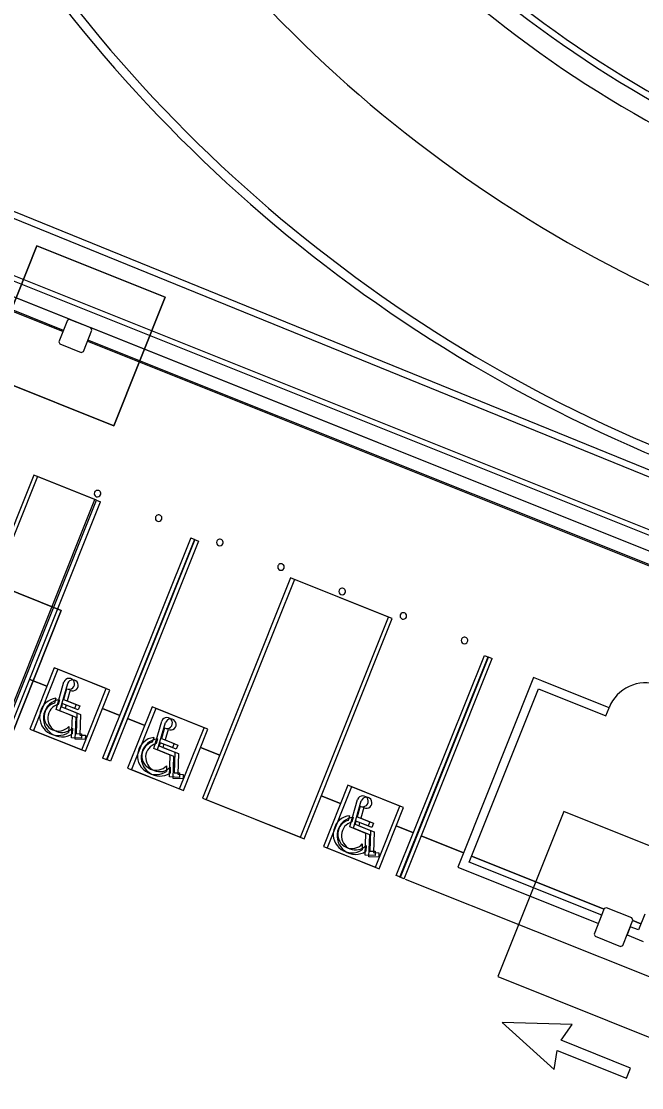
# Model space of a CAD drawing. Extents: x 468143 to 491361, y 1438528 to 1468730.
# Drawn here: x 488362.5 to 488409.6, y 1467373.1 to 1467454 of the extents above; entities that cross this region are included whole.
import ezdxf

# ---------------------------------------------------------------- set-up
doc = ezdxf.new("R2010")
doc.units = 0
doc.layers.add('Default', color=7, linetype='Continuous')
doc.layers.add('Xreference_dp', color=7, linetype='Continuous')

# ---------------------------------------------------------------- blocks, each defined once
blk = doc.blocks.new('Footing-Rectangular - F3-182452-FOUNDATION PLAN_1')
at = {"layer": 'Default'}
for p, q in [((63, 63), (-63, 63)), ((-63, 63), (-63, -63)), ((-63, -63), (-63, 63)), ((-63, 63), (63, 63)), ((63, -63), (63, 63)), ((63, 63), (63, -63)), ((-63, -63), (63, -63)), ((63, -63), (-63, -63))]:
    blk.add_line(p, q, dxfattribs=at)

msp = doc.modelspace()

# ---------------------------------------------------------------- linework, layer by layer
at = {"layer": 'Xreference_dp'}
for p, q in [((488366.142, 1467431.388), (488327.766, 1467446.741)), ((488327.495, 1467445.728), (488365.639, 1467430.468)), ((488365.67, 1467430.545), (488327.526, 1467445.805)), ((488418.19, 1467412.181), (488356.091, 1467437.025)), ((488355.951, 1467436.677), (488418.051, 1467411.833)), ((488365.975, 1467431.316), (488365.325, 1467429.691)), ((488366.137, 1467431.385), (488365.975, 1467431.316)), ((488367.762, 1467430.735), (488366.137, 1467431.385)), ((488367.182, 1467428.948), (488367.832, 1467430.573)), ((488367.832, 1467430.573), (488367.762, 1467430.735)), ((488416.82, 1467411.114), (488367.767, 1467430.738)), ((488365.325, 1467429.691), (488365.395, 1467429.528)), ((488365.395, 1467429.528), (488367.019, 1467428.878)), ((488367.496, 1467429.725), (488416.317, 1467410.193)), ((488416.348, 1467410.27), (488367.527, 1467429.802)), ((488367.019, 1467428.878), (488367.182, 1467428.948)), ((488363.699, 1467419.445), (488357.013, 1467402.733)), ((488363.416, 1467419.556), (488358.359, 1467406.914)), ((488368.058, 1467417.699), (488363.416, 1467419.556)), ((488368.187, 1467417.65), (488363.699, 1467419.445)), ((488361.372, 1467400.987), (488368.058, 1467417.699)), ((488361.501, 1467400.938), (488368.187, 1467417.65)), ((488361.81, 1467400.814), (488368.496, 1467417.526)), ((488368.187, 1467417.65), (488368.496, 1467417.526)), ((488365.51, 1467409.287), (488352.975, 1467414.302)), ((488352.975, 1467414.302), (488365.51, 1467409.287)), ((488375.331, 1467414.789), (488368.645, 1467398.077)), ((488375.614, 1467414.678), (488368.928, 1467397.966)), ((488375.641, 1467414.665), (488368.955, 1467397.953)), ((488375.924, 1467414.554), (488369.238, 1467397.842)), ((488375.331, 1467414.789), (488375.641, 1467414.665)), ((488375.614, 1467414.678), (488375.924, 1467414.554)), ((488382.914, 1467411.756), (488376.228, 1467395.043)), ((488383.197, 1467411.645), (488376.511, 1467394.933)), ((488390.341, 1467408.784), (488382.914, 1467411.756)), ((488390.624, 1467408.673), (488383.197, 1467411.645)), ((488360.495, 1467396.753), (488365.51, 1467409.287)), ((488365.51, 1467409.287), (488360.495, 1467396.753)), ((488383.655, 1467392.072), (488390.341, 1467408.784)), ((488383.939, 1467391.961), (488390.624, 1467408.673)), ((488390.928, 1467389.162), (488397.614, 1467405.875)), ((488391.211, 1467389.052), (488397.897, 1467405.764)), ((488391.238, 1467389.039), (488397.924, 1467405.751)), ((488391.521, 1467388.928), (488398.207, 1467405.64)), ((488397.614, 1467405.875), (488397.924, 1467405.751)), ((488397.897, 1467405.764), (488398.207, 1467405.64)), ((488364.97, 1467404.932), (488363.113, 1467400.29)), ((488365.254, 1467404.822), (488363.396, 1467400.179)), ((488368.916, 1467403.354), (488364.97, 1467404.932)), ((488369.2, 1467403.243), (488365.254, 1467404.822)), ((488363.109, 1467404.06), (488364.413, 1467403.538)), ((488364.413, 1467403.538), (488363.109, 1467404.06)), ((488365.111, 1467401.781), (488365.709, 1467403.861)), ((488365.394, 1467401.67), (488365.992, 1467403.75)), ((488401.353, 1467404.197), (488395.843, 1467390.425)), ((488401.972, 1467403.95), (488401.353, 1467404.197)), ((488407.078, 1467401.907), (488401.972, 1467403.95)), ((488365.908, 1467403.347), (488365.676, 1467402.542)), ((488365.774, 1467402.993), (488365.803, 1467402.982)), ((488365.803, 1467402.982), (488365.774, 1467402.993)), ((488366.191, 1467403.237), (488365.959, 1467402.431)), ((488367.059, 1467398.711), (488368.916, 1467403.354)), ((488367.342, 1467398.601), (488369.2, 1467403.243)), ((488396.462, 1467390.178), (488401.724, 1467403.331)), ((488401.724, 1467403.331), (488406.831, 1467401.288)), ((488365.093, 1467402.623), (488364.989, 1467402.262)), ((488365.376, 1467402.512), (488365.272, 1467402.151)), ((488365.584, 1467402.22), (488365.514, 1467401.978)), ((488365.514, 1467401.978), (488366.69, 1467401.508)), ((488366.512, 1467401.848), (488365.584, 1467402.22)), ((488365.676, 1467402.542), (488366.636, 1467402.158)), ((488365.867, 1467402.109), (488365.797, 1467401.867)), ((488366.795, 1467401.737), (488365.867, 1467402.109)), ((488365.959, 1467402.431), (488366.919, 1467402.047)), ((488366.636, 1467402.158), (488366.512, 1467401.848)), ((488366.919, 1467402.047), (488366.795, 1467401.737)), ((488372.398, 1467401.961), (488370.541, 1467397.319)), ((488376.344, 1467400.382), (488372.398, 1467401.961)), ((488406.831, 1467401.288), (488407.078, 1467401.907)), ((488366.348, 1467401.285), (488365.111, 1467401.781)), ((488366.632, 1467401.175), (488365.394, 1467401.67)), ((488365.797, 1467401.867), (488366.973, 1467401.397)), ((488366.29, 1467399.62), (488366.348, 1467401.285)), ((488366.573, 1467399.509), (488366.632, 1467401.175)), ((488366.69, 1467401.508), (488366.635, 1467399.941)), ((488366.973, 1467401.397), (488366.918, 1467399.83)), ((488368.641, 1467401.847), (488369.945, 1467401.325)), ((488369.945, 1467401.325), (488368.641, 1467401.847)), ((488370.537, 1467401.088), (488371.84, 1467400.567)), ((488371.84, 1467400.567), (488370.537, 1467401.088)), ((488372.681, 1467401.85), (488370.824, 1467397.208)), ((488376.627, 1467400.271), (488372.681, 1467401.85)), ((488363.113, 1467400.29), (488367.059, 1467398.711)), ((488366.07, 1467400.477), (488366.054, 1467400.032)), ((488366.353, 1467400.366), (488366.337, 1467399.921)), ((488372.538, 1467398.809), (488373.136, 1467400.889)), ((488372.821, 1467398.698), (488373.42, 1467400.778)), ((488373.336, 1467400.376), (488373.104, 1467399.57)), ((488374.487, 1467395.74), (488376.344, 1467400.382)), ((488363.396, 1467400.179), (488367.342, 1467398.601)), ((488367.039, 1467399.593), (488366.29, 1467399.62)), ((488367.322, 1467399.482), (488366.573, 1467399.509)), ((488366.635, 1467399.941), (488367.051, 1467399.926)), ((488366.918, 1467399.83), (488367.334, 1467399.816)), ((488367.051, 1467399.926), (488367.039, 1467399.593)), ((488367.334, 1467399.816), (488367.322, 1467399.482)), ((488372.52, 1467399.651), (488372.416, 1467399.29)), ((488372.803, 1467399.54), (488372.7, 1467399.18)), ((488373.104, 1467399.57), (488374.064, 1467399.186)), ((488373.202, 1467400.022), (488373.231, 1467400.01)), ((488373.231, 1467400.01), (488373.202, 1467400.022)), ((488373.619, 1467400.265), (488373.387, 1467399.459)), ((488374.77, 1467395.629), (488376.627, 1467400.271)), ((488373.776, 1467398.314), (488372.538, 1467398.809)), ((488374.059, 1467398.203), (488372.821, 1467398.698)), ((488373.011, 1467399.248), (488372.942, 1467399.007)), ((488372.942, 1467399.007), (488374.118, 1467398.536)), ((488373.94, 1467398.877), (488373.011, 1467399.248)), ((488373.294, 1467399.137), (488373.225, 1467398.896)), ((488373.225, 1467398.896), (488374.401, 1467398.426)), ((488374.223, 1467398.766), (488373.294, 1467399.137)), ((488373.387, 1467399.459), (488374.347, 1467399.075)), ((488374.064, 1467399.186), (488373.94, 1467398.877)), ((488374.347, 1467399.075), (488374.223, 1467398.766)), ((488376.069, 1467398.875), (488377.527, 1467398.292)), ((488377.527, 1467398.292), (488376.069, 1467398.875)), ((488368.955, 1467397.953), (488368.645, 1467398.077)), ((488369.238, 1467397.842), (488368.928, 1467397.966)), ((488373.717, 1467396.648), (488373.776, 1467398.314)), ((488374, 1467396.537), (488374.059, 1467398.203)), ((488374.118, 1467398.536), (488374.062, 1467396.97)), ((488374.401, 1467398.426), (488374.345, 1467396.859)), ((488370.541, 1467397.319), (488374.487, 1467395.74)), ((488370.824, 1467397.208), (488374.77, 1467395.629)), ((488373.497, 1467397.506), (488373.482, 1467397.061)), ((488373.781, 1467397.395), (488373.765, 1467396.95)), ((488374.467, 1467396.622), (488373.717, 1467396.648)), ((488374.75, 1467396.511), (488374, 1467396.537)), ((488374.062, 1467396.97), (488374.479, 1467396.955)), ((488374.345, 1467396.859), (488374.762, 1467396.844)), ((488374.479, 1467396.955), (488374.467, 1467396.622)), ((488374.762, 1467396.844), (488374.75, 1467396.511)), ((488387.253, 1467396.018), (488385.396, 1467391.376)), ((488387.537, 1467395.907), (488385.679, 1467391.265)), ((488391.199, 1467394.439), (488387.253, 1467396.018)), ((488391.483, 1467394.328), (488387.537, 1467395.907)), ((488376.228, 1467395.043), (488383.655, 1467392.072)), ((488376.511, 1467394.933), (488383.939, 1467391.961)), ((488385.237, 1467395.207), (488386.696, 1467394.624)), ((488386.696, 1467394.624), (488385.237, 1467395.207)), ((488387.394, 1467392.866), (488387.992, 1467394.946)), ((488387.677, 1467392.755), (488388.275, 1467394.835)), ((488388.191, 1467394.433), (488387.959, 1467393.627)), ((488388.057, 1467394.079), (488388.086, 1467394.067)), ((488388.086, 1467394.067), (488388.057, 1467394.079)), ((488388.474, 1467394.322), (488388.242, 1467393.516)), ((488389.342, 1467389.797), (488391.199, 1467394.439)), ((488389.625, 1467389.686), (488391.483, 1467394.328)), ((488403.654, 1467394.027), (488398.639, 1467381.493)), ((488411.159, 1467391.025), (488403.654, 1467394.027)), ((488387.376, 1467393.708), (488387.272, 1467393.347)), ((488387.659, 1467393.597), (488387.555, 1467393.237)), ((488387.867, 1467393.305), (488387.797, 1467393.064)), ((488387.797, 1467393.064), (488388.973, 1467392.593)), ((488388.795, 1467392.934), (488387.867, 1467393.305)), ((488387.959, 1467393.627), (488388.919, 1467393.243)), ((488388.15, 1467393.194), (488388.08, 1467392.953)), ((488389.078, 1467392.823), (488388.15, 1467393.194)), ((488388.242, 1467393.516), (488389.202, 1467393.132)), ((488388.919, 1467393.243), (488388.795, 1467392.934)), ((488389.202, 1467393.132), (488389.078, 1467392.823)), ((488388.631, 1467392.371), (488387.394, 1467392.866)), ((488388.915, 1467392.26), (488387.677, 1467392.755)), ((488388.08, 1467392.953), (488389.256, 1467392.482)), ((488388.573, 1467390.705), (488388.631, 1467392.371)), ((488388.856, 1467390.594), (488388.915, 1467392.26)), ((488388.973, 1467392.593), (488388.918, 1467391.027)), ((488389.256, 1467392.482), (488389.201, 1467390.916)), ((488390.924, 1467392.932), (488392.228, 1467392.41)), ((488392.228, 1467392.41), (488390.924, 1467392.932)), ((488385.396, 1467391.376), (488389.342, 1467389.797)), ((488388.353, 1467391.563), (488388.337, 1467391.118)), ((488388.636, 1467391.452), (488388.62, 1467391.007)), ((488392.819, 1467392.174), (488396.029, 1467390.89)), ((488396.029, 1467390.89), (488392.819, 1467392.174)), ((488385.679, 1467391.265), (488389.625, 1467389.686)), ((488389.322, 1467390.679), (488388.573, 1467390.705)), ((488389.605, 1467390.568), (488388.856, 1467390.594)), ((488388.918, 1467391.027), (488389.334, 1467391.012)), ((488389.201, 1467390.916), (488389.617, 1467390.901)), ((488389.334, 1467391.012), (488389.322, 1467390.679)), ((488389.617, 1467390.901), (488389.605, 1467390.568)), ((488396.648, 1467390.642), (488406.706, 1467386.618)), ((488406.706, 1467386.618), (488396.648, 1467390.642)), ((488395.843, 1467390.425), (488395.596, 1467389.806)), ((488395.596, 1467389.806), (488406.273, 1467385.535)), ((488406.521, 1467386.154), (488396.462, 1467390.178)), ((488391.238, 1467389.039), (488390.928, 1467389.162)), ((488391.521, 1467388.928), (488391.211, 1467389.052)), ((488391.615, 1467388.89), (488509.512, 1467341.724)), ((488406.717, 1467386.654), (488405.943, 1467384.719)), ((488406.88, 1467386.723), (488406.717, 1467386.654)), ((488408.814, 1467385.949), (488406.88, 1467386.723)), ((488406.273, 1467385.535), (488406.521, 1467386.154)), ((488408.11, 1467383.853), (488408.884, 1467385.787)), ((488408.884, 1467385.787), (488408.814, 1467385.949)), ((488408.873, 1467385.751), (488409.492, 1467385.504)), ((488409.492, 1467385.504), (488408.873, 1467385.751)), ((488409.786, 1467386.239), (488409.306, 1467385.039)), ((488408.687, 1467385.287), (488408.439, 1467384.668)), ((488409.306, 1467385.039), (488408.687, 1467385.287)), ((488405.943, 1467384.719), (488406.013, 1467384.557)), ((488406.013, 1467384.557), (488407.947, 1467383.783)), ((488408.439, 1467384.668), (488409.677, 1467384.173)), ((488407.947, 1467383.783), (488408.11, 1467383.853)), ((488398.639, 1467381.493), (488411.173, 1467376.479)), ((488398.953, 1467378.007), (488402.913, 1467374.448)), ((488404.275, 1467377.852), (488398.953, 1467378.007)), ((488403.439, 1467376.661), (488404.275, 1467377.852)), ((488408.702, 1467374.555), (488403.439, 1467376.661)), ((488402.913, 1467374.448), (488403.13, 1467375.887)), ((488403.13, 1467375.887), (488408.392, 1467373.782)), ((488408.392, 1467373.782), (488408.702, 1467374.555))]:
    msp.add_line(p, q, dxfattribs=at)
msp.add_lwpolyline([(488175.268, 1467102.238), (488809.482, 1466848.513), (488820.718, 1466876.599), (488922.306, 1466835.957), (489050.918, 1467157.435), (488315.116, 1467451.802)], close=True, dxfattribs=at)
for points in [[(488337.354, 1467449.035), (488337.355, 1467449.035), (488425.099, 1467413.337), (488515.844, 1467377.033)], [(488337.544, 1467449.498), (488425.286, 1467413.8), (488516.03, 1467377.497)]]:
    msp.add_lwpolyline(points, dxfattribs=at)
for centre, radius, start, end in [((488453.536, 1467524.051), 87.5, 204.40195, 248.19552), ((488453.536, 1467524.051), 87, 204.40195, 248.19552), ((488453.536, 1467524.051), 89, 204.40195, 248.19552), ((488453.536, 1467524.051), 100, 206.1244, 248.19552), ((488453.536, 1467524.051), 100, 206.1244, 248.19552), ((488453.536, 1467524.051), 111.67, 208.00505, 248.19552), ((488453.536, 1467524.051), 111, 208.00505, 248.19552), ((488368.254, 1467418.157), 0.25, 158.19552, 338.19552), ((488368.254, 1467418.157), 0.25, 338.19552, 158.19552), ((488372.896, 1467416.3), 0.25, 338.19552, 158.19552), ((488372.896, 1467416.3), 0.25, 158.19552, 338.19552), ((488377.538, 1467414.443), 0.25, 158.19552, 338.19552), ((488377.538, 1467414.443), 0.25, 338.19552, 158.19552), ((488382.18, 1467412.586), 0.25, 158.19552, 338.19552), ((488382.18, 1467412.586), 0.25, 338.19552, 158.19552), ((488386.823, 1467410.729), 0.25, 158.19552, 338.19552), ((488386.823, 1467410.729), 0.25, 338.19552, 158.19552), ((488391.465, 1467408.871), 0.25, 158.19552, 338.19552), ((488391.465, 1467408.871), 0.25, 338.19552, 158.19552), ((488396.107, 1467407.014), 0.25, 158.19552, 338.19552), ((488396.107, 1467407.014), 0.25, 338.19552, 158.19552), ((488366.1, 1467403.717), 0.417, 242.56708, 159.87904), ((488366.383, 1467403.606), 0.417, 242.56708, 159.87904), ((488409.864, 1467400.793), 3.006, 71.37437, 158.19552), ((488365.28, 1467401.218), 1.417, 97.59261, 303.13363), ((488365.563, 1467401.108), 1.417, 97.59261, 303.13363), ((488365.28, 1467401.218), 1.083, 105.57702, 316.82646), ((488365.563, 1467401.108), 1.083, 105.57702, 316.82646), ((488373.528, 1467400.746), 0.417, 242.56708, 159.87904), ((488373.811, 1467400.635), 0.417, 242.56708, 159.87904), ((488372.707, 1467398.247), 1.417, 97.59261, 303.13363), ((488372.991, 1467398.136), 1.417, 97.59261, 303.13363), ((488372.707, 1467398.247), 1.083, 105.57702, 316.82646), ((488372.991, 1467398.136), 1.083, 105.57702, 316.82646), ((488388.383, 1467394.803), 0.417, 242.56708, 159.87904), ((488388.666, 1467394.692), 0.417, 242.56708, 159.87904), ((488387.563, 1467392.304), 1.417, 97.59261, 303.13363), ((488387.846, 1467392.193), 1.417, 97.59261, 303.13363), ((488387.563, 1467392.304), 1.083, 105.57702, 316.82646), ((488387.846, 1467392.193), 1.083, 105.57702, 316.82646)]:
    msp.add_arc(centre, radius, start, end, dxfattribs=at)

# ---------------------------------------------------------------- block references
at = {"layer": 'Xreference_dp', "xscale": 0.0833333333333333, "yscale": 0.08333333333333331, "rotation": -21.804483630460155}
msp.add_blockref('Footing-Rectangular - F3-182452-FOUNDATION PLAN_1', (488366.578, 1467430.132), dxfattribs=at)

doc.saveas('drawing.dxf')
